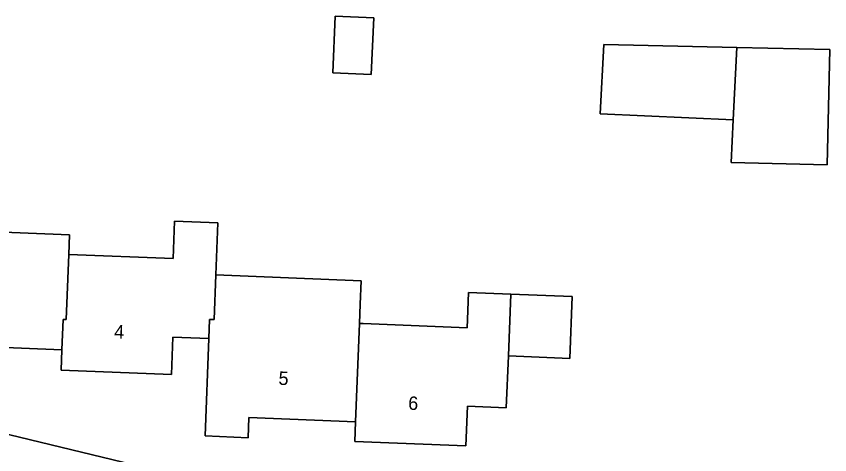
# Model space of a CAD drawing. Extents: x 160732 to 162107, y 387428 to 388479.
# Drawn here: x 161847.6 to 161908.1, y 387989.9 to 388022.5 of the extents above; entities that cross this region are included whole.
import ezdxf

# ---------------------------------------------------------------- set-up
doc = ezdxf.new("R2010")
doc.units = 0
for name, color, linetype in [('IMGEO_Erf', 7, 'Continuous'), ('IMGEO_Pand', 7, 'Continuous'), ('IMGEO_Pand_nummerreeks', 7, 'Continuous'), ('IMGEO_Voetpad_open', 7, 'Continuous')]:
    doc.layers.add(name, color=color, linetype=linetype)

msp = doc.modelspace()

# ---------------------------------------------------------------- linework, layer by layer
at = {"layer": 'IMGEO_Erf'}
for points in [[(161871.337, 388022.547), (161874.201, 388022.423), (161874.011, 388018.223), (161871.147, 388018.353)], [(161891.053, 388015.285), (161891.322, 388020.454), (161901.242, 388020.227), (161908.147, 388020.067), (161907.949, 388011.512), (161900.797, 388011.678), (161900.961, 388014.836)]]:
    msp.add_lwpolyline(points, close=True, dxfattribs=at)
for points in [[(161842.929, 388006.651), (161851.546, 388006.305), (161851.487, 388004.838), (161859.262, 388004.526), (161859.374, 388007.312), (161862.597, 388007.183), (161862.442, 388003.318), (161873.255, 388002.884), (161873.185, 388001.13), (161873.129, 387999.704), (161873.408, 387999.693), (161881.154, 387999.382), (161881.179, 388000), (161881.259, 388002.011), (161884.407, 388001.885), (161888.964, 388001.71), (161888.786, 387997.096), (161884.223, 387997.297), (161884.068, 387993.443), (161881.185, 387993.559), (161881.066, 387990.597), (161872.78, 387990.929), (161872.839, 387992.395), (161864.9, 387992.713), (161864.84, 387991.212), (161861.636, 387991.34), (161861.927, 387998.58), (161859.244, 387998.688), (161859.133, 387995.909), (161850.926, 387996.239), (161850.986, 387997.741), (161843.123, 387998.057)], [(161817.854, 387998.478), (161880.855, 387983.271), (161879.652, 387957.294), (161850.814, 387958.518), (161851.735, 387979.839)]]:
    msp.add_lwpolyline(points, dxfattribs=at)
at = {"layer": 'IMGEO_Pand'}
for points in [[(161871.147, 388018.353), (161874.011, 388018.223), (161874.201, 388022.423), (161871.337, 388022.547)], [(161901.242, 388020.227), (161891.322, 388020.454), (161891.053, 388015.285), (161900.961, 388014.836)], [(161901.242, 388020.227), (161900.961, 388014.836), (161900.797, 388011.678), (161907.949, 388011.512), (161908.147, 388020.067)], [(161862.442, 388003.318), (161862.597, 388007.183), (161859.374, 388007.312), (161859.262, 388004.526), (161851.487, 388004.838), (161851.293, 388000), (161851.076, 388000), (161850.986, 387997.741), (161850.926, 387996.239), (161859.133, 387995.909), (161859.244, 387998.688), (161861.927, 387998.58), (161861.982, 388000), (161862.309, 388000)], [(161851.487, 388004.838), (161851.546, 388006.305), (161842.929, 388006.651), (161842.867, 388005.105), (161840.478, 388005.201), (161840.417, 388003.83), (161840.101, 388003.843), (161839.947, 388000), (161839.814, 387996.69), (161840.132, 387996.677), (161843.063, 387996.56), (161843.123, 387998.057), (161850.986, 387997.741), (161851.076, 388000), (161851.293, 388000)], [(161873.129, 387999.704), (161873.185, 388001.13), (161873.255, 388002.884), (161862.442, 388003.318), (161862.309, 388000), (161861.982, 388000), (161861.927, 387998.58), (161861.636, 387991.34), (161864.84, 387991.212), (161864.9, 387992.713), (161872.839, 387992.395)], [(161884.407, 388001.885), (161881.259, 388002.011), (161881.179, 388000), (161881.154, 387999.382), (161873.408, 387999.693), (161873.129, 387999.704), (161872.839, 387992.395), (161872.78, 387990.929), (161881.066, 387990.597), (161881.185, 387993.559), (161884.068, 387993.443), (161884.223, 387997.297)], [(161888.786, 387997.096), (161888.964, 388001.71), (161884.407, 388001.885), (161884.223, 387997.297)]]:
    msp.add_lwpolyline(points, close=True, dxfattribs=at)
at = {"layer": 'IMGEO_Voetpad_open'}
msp.add_lwpolyline([(161851.735, 387979.839), (161850.814, 387958.518), (161879.652, 387957.294), (161880.855, 387983.271), (161817.854, 387998.478), (161811.548, 388000), (161799.482, 388002.961)], dxfattribs=at)

# ---------------------------------------------------------------- texts
at = {"layer": 'IMGEO_Pand_nummerreeks'}
for s, rotation, p in [('4', 357.69671, (161854.856, 387998.603)), ('5', 357.70817, (161867.094, 387995.147)), ('6', 357.70817, (161876.749, 387993.292))]:
    msp.add_text(s, height=1, rotation=rotation, dxfattribs=at).set_placement(p)

doc.saveas('drawing.dxf')
